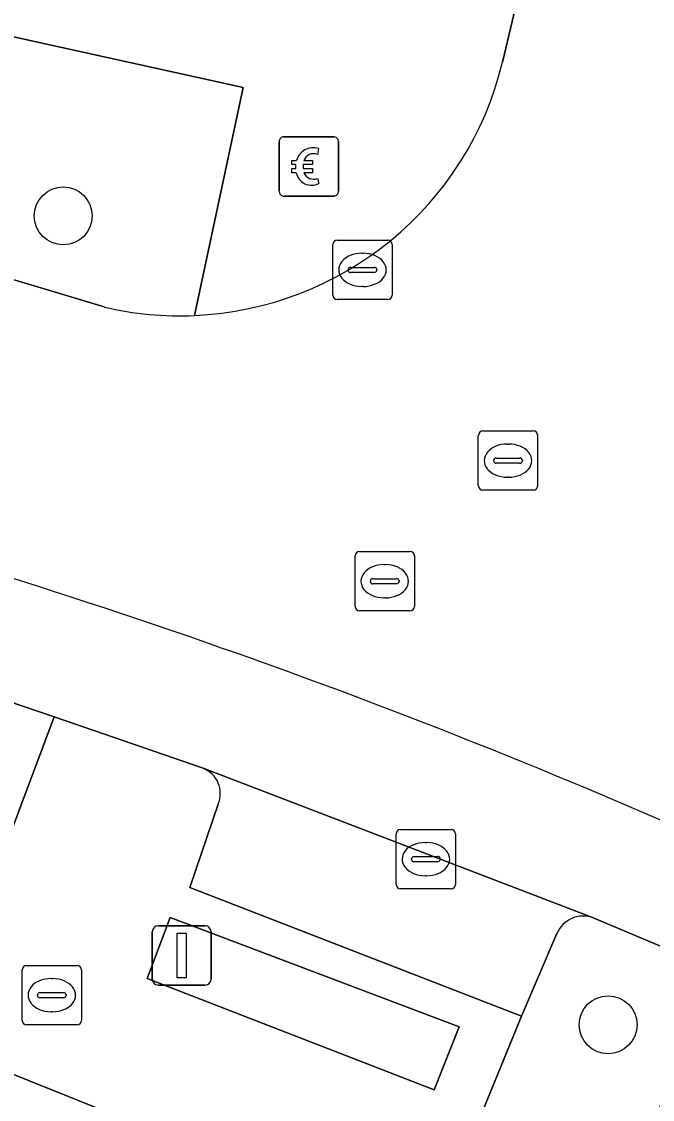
# Model space of a CAD drawing. Extents: x 159716 to 160783, y 383290 to 384031.
# Drawn here: x 160285.8 to 160296.44, y 383739.87 to 383758.06 of the extents above; entities that cross this region are included whole.
import ezdxf

# ---------------------------------------------------------------- set-up
doc = ezdxf.new("R2010")
doc.units = 0
for name, color, linetype in [('IMGEO_Betaalautomaat', 7, 'Continuous'), ('IMGEO_Boom', 7, 'Continuous'), ('IMGEO_Brandkraan', 7, 'Continuous'), ('IMGEO_Groenvoorziening', 7, 'Continuous'), ('IMGEO_Kolk', 7, 'Continuous'), ('IMGEO_Lichtmast', 7, 'Continuous'), ('IMGEO_Pand', 7, 'Continuous'), ('IMGEO_Parkeervlak_open', 7, 'Continuous'), ('IMGEO_Rijbaan_lokaal_gesloten', 7, 'Continuous'), ('IMGEO_Rijbaan_lokaal_open', 7, 'Continuous'), ('IMGEO_Rioolput', 7, 'Continuous'), ('IMGEO_Voetpad_open', 7, 'Continuous')]:
    doc.layers.add(name, color=color, linetype=linetype)

msp = doc.modelspace()

# ---------------------------------------------------------------- linework, layer by layer
at = {"layer": 'IMGEO_Betaalautomaat'}
for p, q in [((160290.216, 383756.11), (160291.057, 383756.11)), ((160291.057, 383756.11), (160290.216, 383756.11)), ((160290.141, 383755.186), (160290.141, 383756.027)), ((160290.141, 383756.027), (160290.141, 383755.186)), ((160290.803, 383755.915), (160290.786, 383755.815)), ((160291.14, 383756.036), (160291.14, 383755.195)), ((160291.14, 383755.195), (160291.14, 383756.036)), ((160290.424, 383755.574), (160290.424, 383755.642)), ((160290.545, 383755.642), (160290.545, 383755.574)), ((160290.79, 383755.409), (160290.812, 383755.322)), ((160291.066, 383755.111), (160290.225, 383755.111)), ((160290.225, 383755.111), (160291.066, 383755.111))]:
    msp.add_line(p, q, dxfattribs=at)
for points in [[(160290.424, 383755.642), (160290.355, 383755.642), (160290.355, 383755.711), (160290.434, 383755.711)], [(160290.556, 383755.711), (160290.703, 383755.711), (160290.703, 383755.642), (160290.545, 383755.642)], [(160290.429, 383755.505), (160290.355, 383755.505), (160290.355, 383755.574), (160290.424, 383755.574)], [(160290.545, 383755.574), (160290.703, 383755.574), (160290.703, 383755.505), (160290.559, 383755.505)]]:
    msp.add_lwpolyline(points, dxfattribs=at)
for centre, radius, start, end in [((160290.219, 383756.033), 0.0779, 92.4484, 184.2845), ((160290.219, 383756.033), 0.0779, 92.4484, 184.2845), ((160291.063, 383756.033), 0.0779, 2.4484, 94.2845), ((160291.063, 383756.033), 0.0779, 2.4484, 94.2845), ((160290.717, 383755.635), 0.293, 73.014, 165.0139), ((160290.723, 383755.648), 0.179, 69.3236, 159.5683), ((160290.69, 383755.56), 0.267, 191.8096, 297.0389), ((160290.723, 383755.575), 0.179, 202.7625, 291.8693), ((160290.219, 383755.189), 0.0779, 182.4484, 274.2845), ((160290.219, 383755.189), 0.0779, 182.4484, 274.2845), ((160291.063, 383755.189), 0.0779, 272.4484, 4.2845), ((160291.063, 383755.189), 0.0779, 272.4484, 4.2845)]:
    msp.add_arc(centre, radius, start, end, dxfattribs=at)
at = {"layer": 'IMGEO_Boom'}
for centre in [(160286.498, 383754.777), (160295.689, 383741.129)]:
    msp.add_circle(centre, 0.489, dxfattribs=at)
at = {"layer": 'IMGEO_Brandkraan'}
for p, q in [((160285.879, 383742.129), (160286.731, 383742.129)), ((160285.804, 383741.203), (160285.804, 383742.055)), ((160286.292, 383741.909), (160286.317, 383741.909)), ((160286.805, 383742.055), (160286.805, 383741.203)), ((160286.063, 383741.623), (160286.063, 383741.635)), ((160286.501, 383741.586), (160286.103, 383741.586)), ((160286.106, 383741.672), (160286.504, 383741.672)), ((160286.547, 383741.635), (160286.547, 383741.623)), ((160286.315, 383741.349), (160286.29, 383741.349)), ((160286.731, 383741.129), (160285.879, 383741.129))]:
    msp.add_line(p, q, dxfattribs=at)
for points in [[(160285.879, 383742.129), (160286.731, 383742.129)], [(160285.804, 383741.203), (160285.804, 383742.055)], [(160286.805, 383742.055), (160286.805, 383741.203)], [(160286.731, 383741.129), (160285.879, 383741.129)]]:
    msp.add_lwpolyline(points, dxfattribs=at)
for centre, radius, start, end in [((160285.881, 383742.053), 0.0765, 91.552, 178.448), ((160285.881, 383742.053), 0.0765, 91.552, 178.448), ((160286.729, 383742.053), 0.0765, 1.552, 88.448), ((160286.729, 383742.053), 0.0765, 1.552, 88.448), ((160286.103, 383741.632), 0.0403, 85.8775, 175.7526), ((160286.1, 383741.622), 0.0366, 178.938, 274.7102), ((160286.504, 383741.629), 0.043, 264.8664, 352.4533), ((160286.508, 383741.634), 0.0386, 1.7309, 96.639), ((160285.881, 383741.205), 0.0765, 181.552, 268.448), ((160285.881, 383741.205), 0.0765, 181.552, 268.448), ((160286.729, 383741.205), 0.0765, 271.552, 358.448), ((160286.729, 383741.205), 0.0765, 271.552, 358.448)]:
    msp.add_arc(centre, radius, start, end, dxfattribs=at)
for centre, major_axis, ratio, start_param, end_param in [((160286.291, 383741.629), (-0.387, 0.002), 0.722429, 4.712389, 7.853982), ((160286.316, 383741.629), (-0.39, 0.002), 0.717154, 1.570796, 4.712389)]:
    msp.add_ellipse(centre, major_axis=major_axis, ratio=ratio, start_param=start_param, end_param=end_param, dxfattribs=at)
at = {"layer": 'IMGEO_Groenvoorziening'}
for points in [[(160289.534, 383756.941), (160284.937, 383757.955), (160284.521, 383756.283), (160284.323, 383756.096)], [(160288.71, 383753.097), (160289.534, 383756.941)], [(160284.23, 383754.137), (160284.323, 383754.1), (160284.499, 383754.047), (160287.191, 383753.24)], [(160286.346, 383746.323), (160285.572, 383746.59), (160284.571, 383746.92), (160283.724, 383747.199), (160282.669, 383747.55), (160282.47, 383747.614)], [(160281.458, 383745.954), (160281.497, 383745.689), (160281.111, 383744.391), (160281.975, 383744.258), (160285.098, 383743.007), (160286.346, 383746.323)], [(160297.147, 383742.213), (160295.427, 383742.938)], [(160294.825, 383742.668), (160294.228, 383741.273), (160293.581, 383739.694), (160296.049, 383738.654), (160296.781, 383740.212), (160297.37, 383741.488)]]:
    msp.add_lwpolyline(points, dxfattribs=at)
msp.add_lwpolyline([(160287.915, 383741.908), (160292.755, 383740.033), (160293.179, 383741.095), (160288.304, 383742.939)], close=True, dxfattribs=at)
for centre, radius, start, end in [((160288.466, 383758.64), 5.549, 256.7197, 272.5243), ((160295.272, 383742.479), 0.485, 71.3016, 157.0114)]:
    msp.add_arc(centre, radius, start, end, dxfattribs=at)
at = {"layer": 'IMGEO_Kolk'}
for p, q in [((160291.045, 383753.44), (160291.045, 383754.292)), ((160291.12, 383754.366), (160291.972, 383754.366)), ((160292.046, 383754.292), (160292.046, 383753.44)), ((160291.533, 383754.146), (160291.558, 383754.146)), ((160291.347, 383753.909), (160291.745, 383753.909)), ((160291.304, 383753.86), (160291.304, 383753.872)), ((160291.742, 383753.823), (160291.344, 383753.823)), ((160291.788, 383753.872), (160291.788, 383753.86)), ((160291.556, 383753.586), (160291.531, 383753.586)), ((160291.972, 383753.366), (160291.12, 383753.366)), ((160292.115, 383743.498), (160292.115, 383744.35)), ((160292.19, 383744.424), (160293.042, 383744.424)), ((160293.116, 383744.35), (160293.116, 383743.498)), ((160292.603, 383744.204), (160292.628, 383744.204)), ((160292.374, 383743.918), (160292.374, 383743.93)), ((160292.812, 383743.881), (160292.414, 383743.881)), ((160292.417, 383743.967), (160292.815, 383743.967)), ((160292.858, 383743.93), (160292.858, 383743.918)), ((160292.626, 383743.644), (160292.601, 383743.644)), ((160293.042, 383743.424), (160292.19, 383743.424))]:
    msp.add_line(p, q, dxfattribs=at)
for points in [[(160291.045, 383753.44), (160291.045, 383754.292)], [(160291.12, 383754.366), (160291.972, 383754.366)], [(160292.046, 383754.292), (160292.046, 383753.44)], [(160291.972, 383753.366), (160291.12, 383753.366)], [(160292.115, 383743.498), (160292.115, 383744.35)], [(160292.19, 383744.424), (160293.042, 383744.424)], [(160293.116, 383744.35), (160293.116, 383743.498)], [(160293.042, 383743.424), (160292.19, 383743.424)]]:
    msp.add_lwpolyline(points, dxfattribs=at)
for centre, radius, start, end in [((160291.122, 383754.29), 0.0765, 91.552, 178.448), ((160291.122, 383754.29), 0.0765, 91.552, 178.448), ((160291.97, 383754.29), 0.0765, 1.552, 88.448), ((160291.97, 383754.29), 0.0765, 1.552, 88.448), ((160291.344, 383753.869), 0.0403, 85.8775, 175.7526), ((160291.749, 383753.871), 0.0386, 1.7309, 96.639), ((160291.341, 383753.859), 0.0366, 178.938, 274.7102), ((160291.745, 383753.866), 0.043, 264.8664, 352.4533), ((160291.122, 383753.442), 0.0765, 181.552, 268.448), ((160291.122, 383753.442), 0.0765, 181.552, 268.448), ((160291.97, 383753.442), 0.0765, 271.552, 358.448), ((160291.97, 383753.442), 0.0765, 271.552, 358.448), ((160292.192, 383744.348), 0.0765, 91.552, 178.448), ((160292.192, 383744.348), 0.0765, 91.552, 178.448), ((160293.04, 383744.348), 0.0765, 1.552, 88.448), ((160293.04, 383744.348), 0.0765, 1.552, 88.448), ((160292.414, 383743.927), 0.0403, 85.8775, 175.7526), ((160292.411, 383743.917), 0.0366, 178.938, 274.7102), ((160292.815, 383743.924), 0.043, 264.8664, 352.4533), ((160292.819, 383743.929), 0.0386, 1.7309, 96.639), ((160292.192, 383743.5), 0.0765, 181.552, 268.448), ((160292.192, 383743.5), 0.0765, 181.552, 268.448), ((160293.04, 383743.5), 0.0765, 271.552, 358.448), ((160293.04, 383743.5), 0.0765, 271.552, 358.448)]:
    msp.add_arc(centre, radius, start, end, dxfattribs=at)
for centre, major_axis, ratio, start_param, end_param in [((160291.532, 383753.866), (-0.387, 0.002), 0.722429, 4.712389, 7.853982), ((160291.557, 383753.866), (-0.39, 0.002), 0.717154, 1.570796, 4.712389), ((160292.602, 383743.924), (-0.387, 0.002), 0.722429, 4.712389, 7.853982), ((160292.627, 383743.924), (-0.39, 0.002), 0.717154, 1.570796, 4.712389)]:
    msp.add_ellipse(centre, major_axis=major_axis, ratio=ratio, start_param=start_param, end_param=end_param, dxfattribs=at)
at = {"layer": 'IMGEO_Lichtmast'}
for p, q in [((160288.101, 383742.799), (160288.891, 383742.799)), ((160288.891, 383742.799), (160288.101, 383742.799)), ((160288.001, 383741.899), (160288.001, 383742.699)), ((160288.001, 383742.699), (160288.001, 383741.899)), ((160288.991, 383742.699), (160288.991, 383741.899)), ((160288.991, 383741.899), (160288.991, 383742.699)), ((160288.891, 383741.799), (160288.101, 383741.799)), ((160288.101, 383741.799), (160288.891, 383741.799))]:
    msp.add_line(p, q, dxfattribs=at)
msp.add_lwpolyline([(160288.421, 383742.674), (160288.571, 383742.674), (160288.571, 383741.924), (160288.421, 383741.924), (160288.421, 383742.674)], dxfattribs=at)
for centre, start, end in [((160288.101, 383742.699), 90, 180), ((160288.101, 383742.699), 90, 180), ((160288.891, 383742.699), 0, 90), ((160288.891, 383742.699), 360, 90), ((160288.101, 383741.899), 180, 270), ((160288.101, 383741.899), 180, 270), ((160288.891, 383741.899), 270, 0), ((160288.891, 383741.899), 270, 0)]:
    msp.add_arc(centre, 0.1, start, end, dxfattribs=at)
at = {"layer": 'IMGEO_Pand'}
msp.add_lwpolyline([(160287.536, 383739.538), (160282.77, 383741.446), (160280.912, 383736.807), (160279.777, 383733.939), (160281.38, 383733.282), (160279.095, 383727.575), (160282.257, 383726.31), (160282.342, 383726.563)], close=True, dxfattribs=at)
at = {"layer": 'IMGEO_Parkeervlak_open'}
for points in [[(160295.427, 383742.938), (160288.859, 383745.457)], [(160289.112, 383744.853), (160288.632, 383743.445), (160294.228, 383741.273), (160294.825, 383742.668)]]:
    msp.add_lwpolyline(points, dxfattribs=at)
for centre, radius, start, end in [((160288.69, 383745.031), 0.458, 337.0696, 68.3855), ((160295.272, 383742.479), 0.485, 71.3016, 157.0114)]:
    msp.add_arc(centre, radius, start, end, dxfattribs=at)
at = {"layer": 'IMGEO_Rijbaan_lokaal_gesloten'}
msp.add_lwpolyline([(160285.206, 383748.797), (160284.571, 383746.92), (160285.572, 383746.59), (160286.346, 383746.323), (160288.859, 383745.457), (160295.427, 383742.938), (160297.147, 383742.213)], dxfattribs=at)
msp.add_arc((160252.225, 383642.406), 111.386, 62.9202, 72.77648, dxfattribs=at)
at = {"layer": 'IMGEO_Rijbaan_lokaal_open'}
for points in [[(160296.768, 383753.751), (160296.893, 383754.757), (160296.911, 383754.816), (160297.375, 383757.59), (160297.444, 383758.005), (160297.749, 383758.496), (160297.945, 383759.375), (160294.54, 383760.128), (160294.148, 383758.389), (160293.908, 383757.37)], [(160287.191, 383753.24), (160284.499, 383754.047), (160282.669, 383747.55), (160283.724, 383747.199), (160284.571, 383746.92), (160285.206, 383748.797)]]:
    msp.add_lwpolyline(points, dxfattribs=at)
for centre, radius, start, end in [((160288.472, 383758.685), 5.593, 272.4437, 346.4), ((160288.466, 383758.64), 5.549, 256.7197, 272.5243), ((160252.225, 383642.406), 111.386, 62.9202, 72.77648)]:
    msp.add_arc(centre, radius, start, end, dxfattribs=at)
at = {"layer": 'IMGEO_Rioolput'}
for p, q in [((160293.5, 383750.222), (160293.5, 383751.074)), ((160293.575, 383751.148), (160294.427, 383751.148)), ((160294.501, 383751.074), (160294.501, 383750.222)), ((160293.988, 383750.928), (160294.013, 383750.928)), ((160293.759, 383750.642), (160293.759, 383750.654)), ((160293.802, 383750.691), (160294.2, 383750.691)), ((160294.243, 383750.654), (160294.243, 383750.642)), ((160294.197, 383750.605), (160293.799, 383750.605)), ((160294.011, 383750.368), (160293.986, 383750.368)), ((160294.427, 383750.148), (160293.575, 383750.148)), ((160291.42, 383748.187), (160291.42, 383749.039)), ((160291.495, 383749.113), (160292.347, 383749.113)), ((160292.421, 383749.039), (160292.421, 383748.187)), ((160291.908, 383748.893), (160291.933, 383748.893)), ((160291.679, 383748.607), (160291.679, 383748.619)), ((160291.722, 383748.656), (160292.12, 383748.656)), ((160292.163, 383748.619), (160292.163, 383748.607)), ((160292.117, 383748.57), (160291.719, 383748.57)), ((160291.931, 383748.333), (160291.906, 383748.333)), ((160292.347, 383748.113), (160291.495, 383748.113))]:
    msp.add_line(p, q, dxfattribs=at)
for points in [[(160293.5, 383750.222), (160293.5, 383751.074)], [(160293.575, 383751.148), (160294.427, 383751.148)], [(160294.501, 383751.074), (160294.501, 383750.222)], [(160294.427, 383750.148), (160293.575, 383750.148)], [(160291.42, 383748.187), (160291.42, 383749.039)], [(160291.495, 383749.113), (160292.347, 383749.113)], [(160292.421, 383749.039), (160292.421, 383748.187)], [(160292.347, 383748.113), (160291.495, 383748.113)]]:
    msp.add_lwpolyline(points, dxfattribs=at)
for centre, radius, start, end in [((160293.577, 383751.072), 0.0765, 91.552, 178.448), ((160293.577, 383751.072), 0.0765, 91.552, 178.448), ((160294.425, 383751.072), 0.0765, 1.552, 88.448), ((160294.425, 383751.072), 0.0765, 1.552, 88.448), ((160293.799, 383750.651), 0.0403, 85.8775, 175.7526), ((160293.796, 383750.641), 0.0366, 178.938, 274.7102), ((160294.2, 383750.648), 0.043, 264.8664, 352.4533), ((160294.204, 383750.653), 0.0386, 1.7309, 96.639), ((160293.577, 383750.224), 0.0765, 181.552, 268.448), ((160293.577, 383750.224), 0.0765, 181.552, 268.448), ((160294.425, 383750.224), 0.0765, 271.552, 358.448), ((160294.425, 383750.224), 0.0765, 271.552, 358.448), ((160291.497, 383749.037), 0.0765, 91.552, 178.448), ((160291.497, 383749.037), 0.0765, 91.552, 178.448), ((160292.345, 383749.037), 0.0765, 1.552, 88.448), ((160292.345, 383749.037), 0.0765, 1.552, 88.448), ((160291.719, 383748.616), 0.0403, 85.8775, 175.7526), ((160292.124, 383748.618), 0.0386, 1.7309, 96.639), ((160291.716, 383748.606), 0.0366, 178.938, 274.7102), ((160292.12, 383748.613), 0.043, 264.8664, 352.4533), ((160291.497, 383748.189), 0.0765, 181.552, 268.448), ((160291.497, 383748.189), 0.0765, 181.552, 268.448), ((160292.345, 383748.189), 0.0765, 271.552, 358.448), ((160292.345, 383748.189), 0.0765, 271.552, 358.448)]:
    msp.add_arc(centre, radius, start, end, dxfattribs=at)
for centre, major_axis, ratio, start_param, end_param in [((160293.987, 383750.648), (-0.387, 0.002), 0.722429, 4.712389, 7.853982), ((160294.012, 383750.648), (-0.39, 0.002), 0.717154, 1.570796, 4.712389), ((160291.907, 383748.613), (-0.387, 0.002), 0.722429, 4.712389, 7.853982), ((160291.932, 383748.613), (-0.39, 0.002), 0.717154, 1.570796, 4.712389)]:
    msp.add_ellipse(centre, major_axis=major_axis, ratio=ratio, start_param=start_param, end_param=end_param, dxfattribs=at)
at = {"layer": 'IMGEO_Voetpad_open'}
for points in [[(160293.908, 383757.37), (160294.148, 383758.389), (160294.54, 383760.128), (160290.517, 383761.429), (160289.101, 383760.52), (160286.048, 383761.189), (160280.429, 383762.421), (160275.485, 383763.505), (160270.66, 383764.564), (160265.834, 383765.621)], [(160284.323, 383756.096), (160284.521, 383756.283), (160284.937, 383757.955), (160289.534, 383756.941), (160288.71, 383753.097)], [(160288.859, 383745.457), (160286.346, 383746.323), (160285.098, 383743.007), (160281.975, 383744.258)], [(160296.781, 383740.212), (160296.049, 383738.654), (160293.581, 383739.694), (160294.228, 383741.273), (160288.632, 383743.445), (160289.112, 383744.853)], [(160282.77, 383741.446), (160287.536, 383739.538), (160292.193, 383737.673), (160296.849, 383735.809), (160301.616, 383733.9), (160304.183, 383732.496), (160308.383, 383729.543), (160312.485, 383726.658), (160316.588, 383723.772), (160320.69, 383720.887), (160324.889, 383717.934), (160326.299, 383716.94), (160330.347, 383714.018), (160334.536, 383710.992), (160338.768, 383707.937), (160343.264, 383704.691), (160348.73, 383700.744), (160348.839, 383700.762), (160353.13, 383697.593), (160353.729, 383698.409)]]:
    msp.add_lwpolyline(points, dxfattribs=at)
msp.add_lwpolyline([(160287.915, 383741.908), (160288.304, 383742.939), (160293.179, 383741.095), (160292.755, 383740.033)], close=True, dxfattribs=at)
for centre, radius, start, end in [((160288.472, 383758.685), 5.593, 272.4437, 346.4), ((160288.69, 383745.031), 0.458, 337.0696, 68.3855)]:
    msp.add_arc(centre, radius, start, end, dxfattribs=at)

doc.saveas('drawing.dxf')
